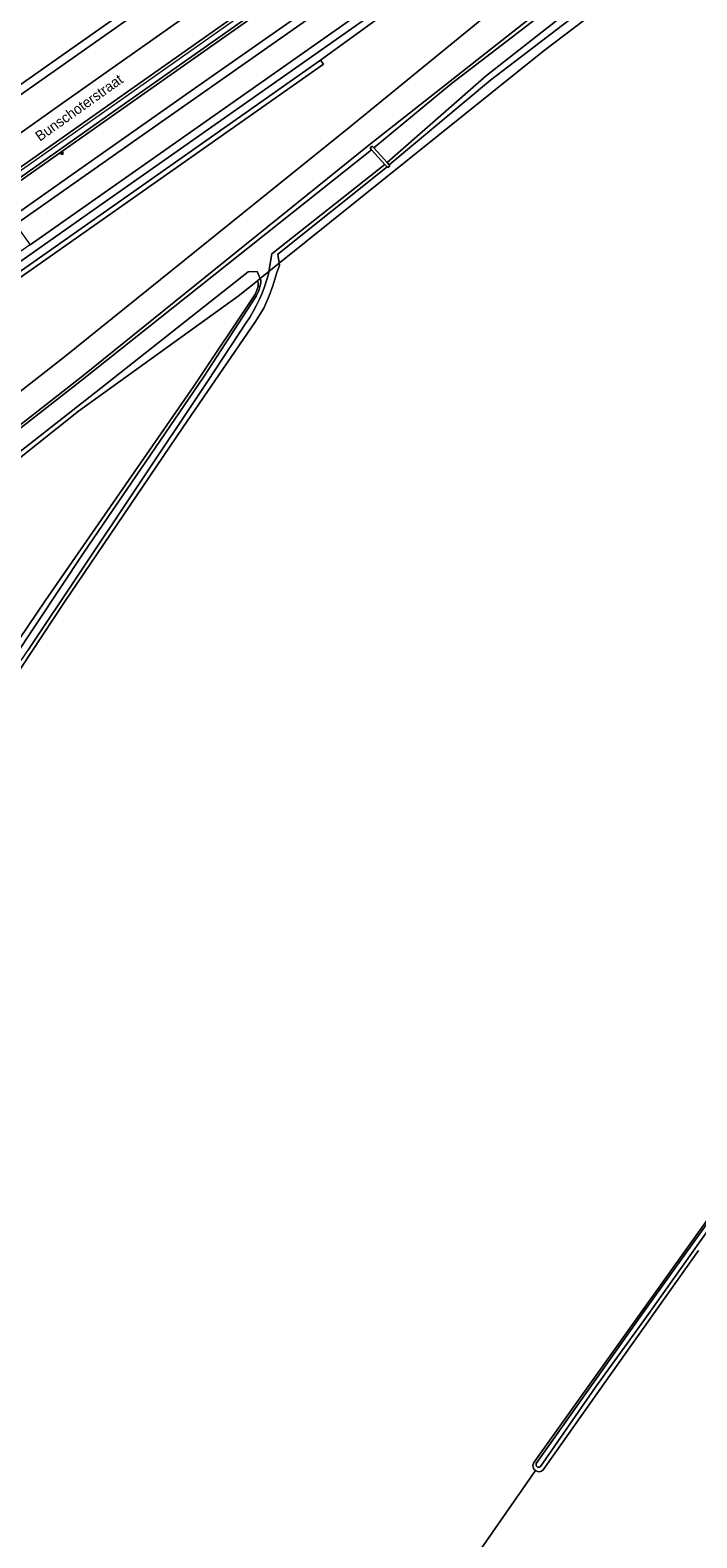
# Model space of a CAD drawing. Header units: metres. Extents: x 151448 to 154749, y 463108 to 465296.
# Tile 362 of 449: x 153467 to 153548, y 464862 to 465046. Entities that reach past the tile are written whole.
import ezdxf
from ezdxf.enums import TextEntityAlignment as Align

# ---------------------------------------------------------------- set-up
doc = ezdxf.new("R2010")
doc.units = ezdxf.units.M
doc.layers.get('0').update_dxf_attribs({"lineweight": 9})
for name, color, linetype, lineweight in [('B-PV-GR-GROENVOORZIENING-GV', 253, 'Continuous', 9), ('B-PV-GW-TALUD_KRUIN-G', 253, 'Continuous', 9), ('B-PV-IE-MEUBILAIR-S', 253, 'Continuous', 9), ('B-PV-IE-TERREINAFSCHEIDING_KUNSTMATIG_HEKWERK-G', 253, 'Continuous', 9), ('B-PV-KW-KUNSTWERK_STUW-GV', 253, 'Continuous', 9), ('B-PV-OG-TERREIN_ERF-GV', 253, 'Continuous', 9), ('B-PV-OG-TERREIN_OEVER-GV', 253, 'Continuous', 9), ('B-PV-OG-TOPOGRAFIE-T18', 2, 'Continuous', 9), ('B-PV-OG-WATER-GV', 253, 'Continuous', 9), ('B-PV-OG-WATER_SLOOT-GV', 253, 'Continuous', 9), ('B-PV-RI-HWA_GOOT_LIJNGOOT-G', 253, 'Continuous', 9), ('B-PV-VH-GESLOTENVERHARDING-GV', 253, 'Continuous', 9)]:
    doc.layers.add(name, color=color, linetype=linetype, lineweight=lineweight)
doc.styles.add('Drong', font='txt', dxfattribs={"height": 1.8})

# ---------------------------------------------------------------- blocks, each defined once
blk = doc.blocks.new('SIE-MEUBILAIR_BORD_INFORMATIE-SO')
h = blk.add_hatch(color=256)
h.dxf.hatch_style = 1
h.paths.add_polyline_path([(0.13, 0.2), (-0.33, 0.2), (-0.33, 0.08), (-0.13, 0.08), (-0.13, -0.65), (0.13, -0.65)])
h = blk.add_hatch(color=256)
h.dxf.hatch_style = 1
edge = h.paths.add_edge_path()
edge.add_arc((0, 0.5), 0.149, 0, 360)
for points in [[(-0.75, -0.75), (0.75, -0.75), (0.75, 0.75), (-0.75, 0.75)], [(0.13, 0.2), (-0.33, 0.2), (-0.33, 0.08), (-0.13, 0.08), (-0.13, -0.65), (0.13, -0.65)]]:
    blk.add_lwpolyline(points, close=True)
blk.add_circle((0, 0.5), 0.149)

msp = doc.modelspace()

# ---------------------------------------------------------------- linework, layer by layer
at = {"layer": 'B-PV-GR-GROENVOORZIENING-GV', "flags": 128}
for points in [[(153355.994, 464935.825), (153370.496, 464948.536), (153377.067, 464953.696), (153396.362, 464967.767), (153502.233, 465042.214), (153515.997, 465052.211), (153531.596, 465062.943), (153602.185, 465112.731), (153601.754, 465113.325), (153584.249, 465100.989)], [(153602.185, 465112.731), (153531.596, 465062.943), (153515.997, 465052.211), (153502.233, 465042.214), (153502.579, 465041.723), (153396.712, 464967.279), (153377.429, 464953.217), (153370.879, 464948.074), (153356.391, 464935.375)], [(153302.483, 464896.135), (153307.325, 464902.551), (153308.948, 464904.702), (153316.357, 464914.094), (153324.062, 464923.173), (153331.129, 464931.107), (153338.432, 464938.83), (153346.666, 464947.101), (153354.454, 464954.519), (153363, 464962.188), (153372.548, 464970.388), (153377.633, 464974.53), (153382.201, 464978.251), (153392.775, 464986.305), (153409.561, 464998.529), (153432.782, 465015.033), (153457.516, 465032.351), (153461.801, 465035.351), (153538.869, 465089.589), (153538.941, 465089.64), (153555.562, 465101.33)], [(153564.147, 465088.049), (153547.906, 465076.678), (153530.528, 465064.511), (153515.086, 465053.636), (153466.723, 465019.642), (153466.655, 465019.594), (153449.875, 465007.788), (153419.333, 464986.248), (153394.128, 464968.349), (153386.313, 464962.642), (153382.865, 464960.125), (153375.041, 464954.203), (153366.47, 464947.355), (153358.093, 464940.169), (153349.794, 464932.731), (153341.793, 464924.94), (153334.593, 464917.352), (153327.223, 464909.087), (153320.219, 464900.64), (153316.414, 464895.629), (153313.649, 464891.987), (153306.105, 464881.513), (153299.113, 464870.772)], [(153568.211, 465082.484), (153534.62, 465057.599), (153505.92, 465034.132), (153470.909, 465005.934), (153437.601, 464979.885), (153416.661, 464962.611), (153398.072, 464947.313), (153385.364, 464936.519), (153374.557, 464926.934), (153365.797, 464918.793), (153357.221, 464909.224), (153348.202, 464898.774), (153340.393, 464888.027), (153327.935, 464870.535), (153318.866, 464859.818)], [(153318.866, 464859.818), (153327.935, 464870.535), (153340.393, 464888.027), (153348.202, 464898.774), (153357.221, 464909.224), (153365.797, 464918.793), (153374.557, 464926.934), (153385.364, 464936.519), (153398.072, 464947.313), (153416.661, 464962.611), (153437.601, 464979.885), (153470.909, 465005.934), (153505.92, 465034.132), (153534.62, 465057.599), (153568.211, 465082.484)], [(153329.468, 464859.894), (153332.096, 464863.794), (153329.085, 464865.978), (153344.831, 464888.031), (153349.786, 464894.704), (153354.928, 464901.064), (153360.217, 464907.187), (153368.605, 464915.819), (153377.614, 464924.887), (153388.191, 464934.657), (153399.825, 464944.556), (153411.082, 464953.865), (153441.498, 464978.815), (153473.145, 465003.598), (153508.113, 465031.812), (153535.662, 465053.543), (153564.113, 465075.089)], [(153464.935, 465022.11), (153480.456, 465033.038), (153513.47, 465056.235)], [(153504.438, 465055.327), (153477.845, 465036.564), (153462.348, 465025.658), (153445.769, 465013.991), (153424.556, 464998.97), (153407.663, 464986.89), (153393.552, 464976.517), (153384.751, 464969.684), (153382.547, 464967.889), (153378.142, 464964.302), (153381.105, 464966.513), (153383.104, 464967.981), (153383.745, 464968.445), (153391.657, 464974.613), (153402.27, 464982.526), (153412.932, 464990.281), (153428.563, 465001.41), (153446.33, 465013.96), (153460.976, 465024.271), (153471.275, 465031.523), (153487.935, 465043.257), (153504.014, 465054.583)], [(153454.565, 465031.506), (153470.581, 465042.754), (153489.115, 465055.799)], [(153489.115, 465055.799), (153470.581, 465042.754), (153454.565, 465031.506)], [(153504.014, 465054.583), (153487.935, 465043.257), (153471.275, 465031.523), (153460.976, 465024.271)], [(153503.862, 465056.144), (153477.269, 465037.381), (153461.772, 465026.476)], [(153462.348, 465025.658), (153477.845, 465036.564), (153504.438, 465055.327)], [(153460.512, 465020.218), (153471.971, 465028.287), (153486.828, 465038.737), (153494.674, 465044.25), (153502.799, 465049.96)], [(153502.799, 465049.96), (153494.674, 465044.25), (153486.828, 465038.737), (153471.971, 465028.287), (153460.512, 465020.218)], [(153509.891, 465048.764), (153474.853, 465024.14), (153447.565, 465004.935), (153428.337, 464991.374), (153416.18, 464982.783), (153406.842, 464976.151), (153395.638, 464968.195), (153386.332, 464961.418), (153375.655, 464953.414), (153373.402, 464951.613), (153367.108, 464946.585), (153358.752, 464939.417), (153354.23, 464935.364), (153348.713, 464930.283), (153344.578, 464926.256), (153339.495, 464921.066), (153333.96, 464915.139), (153328.895, 464909.46), (153321.002, 464900.018), (153314.453, 464891.392), (153311.727, 464887.607), (153306.93, 464880.948), (153301.995, 464873.366)], [(153301.995, 464873.366), (153306.93, 464880.948), (153311.727, 464887.607), (153314.453, 464891.392), (153321.002, 464900.018), (153328.895, 464909.46), (153333.96, 464915.139), (153339.495, 464921.066), (153344.578, 464926.256), (153348.713, 464930.283), (153354.23, 464935.364), (153358.752, 464939.417), (153367.108, 464946.585), (153373.402, 464951.613), (153375.655, 464953.414), (153386.332, 464961.418), (153395.638, 464968.195), (153406.842, 464976.151), (153416.18, 464982.783), (153428.337, 464991.374), (153447.565, 465004.935), (153474.853, 465024.14), (153509.891, 465048.764)], [(153356.391, 464935.375), (153370.879, 464948.074), (153377.429, 464953.217), (153396.712, 464967.279), (153502.579, 465041.723), (153502.233, 465042.214), (153396.362, 464967.767), (153377.067, 464953.696), (153370.496, 464948.536), (153355.994, 464935.825)]]:
    msp.add_lwpolyline(points, dxfattribs=at)
msp.add_lwpolyline([(153510.627, 465029.392), (153510.71, 465029.299), (153510.439, 465029.061), (153510.348, 465029.162), (153497.015, 465018.488), (153497.171, 465017.388), (153529.565, 465043.389), (153581.608, 465082.886), (153581.411, 465082.945), (153581.124, 465082.927), (153580.556, 465083.262), (153569.805, 465075.273), (153555.55, 465064.631), (153538.522, 465051.654), (153523.007, 465039.764)], close=True, dxfattribs=at)
at = {"layer": 'B-PV-GW-TALUD_KRUIN-G', "flags": 128}
msp.add_lwpolyline([(153602.185, 465112.731), (153531.596, 465062.943), (153515.997, 465052.211), (153502.233, 465042.214), (153502.579, 465041.723), (153396.712, 464967.279), (153377.429, 464953.217), (153370.879, 464948.074), (153356.391, 464935.375)], dxfattribs=at)
at = {"layer": 'B-PV-IE-TERREINAFSCHEIDING_KUNSTMATIG_HEKWERK-G', "flags": 128}
for points in [[(153581.608, 465082.886), (153529.565, 465043.389), (153497.171, 465017.388)], [(153495.918, 465016.382), (153494.832, 465015.511)], [(153497.171, 465017.388), (153495.918, 465016.382)], [(153494.495, 465015.24), (153492.149, 465013.357), (153472.651, 464999.276), (153442.129, 464975.02), (153407.435, 464946.44), (153389.157, 464930.777), (153382.404, 464924.819), (153377.957, 464920.822), (153371.604, 464914.463), (153365.469, 464908.046), (153359.559, 464901.327), (153351.842, 464891.977), (153348.17, 464887.213), (153344.698, 464882.345), (153341.292, 464877.44), (153332.096, 464863.794)], [(153494.832, 465015.511), (153494.495, 465015.24)]]:
    msp.add_lwpolyline(points, dxfattribs=at)
at = {"layer": 'B-PV-KW-KUNSTWERK_STUW-GV', "flags": 128}
msp.add_lwpolyline([(153508.738, 465031.487), (153508.54, 465031.706), (153508.269, 465031.468), (153508.458, 465031.258), (153510.099, 465029.438), (153510.348, 465029.162), (153510.439, 465029.061), (153510.71, 465029.299), (153510.627, 465029.392), (153510.375, 465029.671)], close=True, dxfattribs=at)
at = {"layer": 'B-PV-OG-TERREIN_ERF-GV', "flags": 128}
for points in [[(153581.608, 465082.886), (153529.565, 465043.389), (153497.171, 465017.388), (153497.212, 465017.095), (153496.889, 465016.258), (153496.626, 465015.439), (153496.369, 465014.627), (153495.959, 465013.398), (153495.29, 465011.879), (153494.262, 465010.26), (153485.374, 464997.28), (153470.867, 464975.883), (153457.643, 464955.888), (153438.989, 464928.055), (153433.659, 464920.365)], [(153455.025, 464956.121), (153468.555, 464976.109), (153486.738, 465002.359), (153494.262, 465013.648), (153494.597, 465014.52), (153494.585, 465015.021), (153494.495, 465015.24), (153492.149, 465013.357), (153472.651, 464999.276), (153442.129, 464975.02)], [(153528.254, 464870.695), (153528.618, 464871.224), (153541.027, 464888.614), (153553.762, 464906.36)], [(153548.403, 464896.678), (153536.184, 464879.459), (153529.434, 464869.864)], [(153515.306, 464850.774), (153528.484, 464869.768)], [(153528.484, 464869.768), (153515.306, 464850.774)]]:
    msp.add_lwpolyline(points, dxfattribs=at)
at = {"layer": 'B-PV-OG-TERREIN_ERF-GV'}
for points in [[(153528.484, 464869.768, -0.3730338), (153528.254, 464870.695)], [(153529.434, 464869.864, -0.3726555), (153528.484, 464869.768)]]:
    msp.add_lwpolyline(points, format="xyb", dxfattribs=at)
at = {"layer": 'B-PV-OG-TERREIN_OEVER-GV', "flags": 128}
for points in [[(153510.375, 465029.671), (153510.627, 465029.392), (153523.007, 465039.764), (153538.522, 465051.654), (153555.55, 465064.631), (153569.805, 465075.273), (153580.556, 465083.262), (153581.124, 465082.927), (153581.411, 465082.945), (153581.608, 465082.886), (153581.824, 465083.051), (153581.52, 465083.216), (153580.944, 465083.556), (153580.184, 465083.878), (153579.789, 465083.588), (153579.794, 465083.586), (153569.576, 465076.026), (153569.775, 465075.772), (153569.496, 465075.584), (153568.949, 465076.293), (153566.086, 465074.266), (153559.319, 465069.088), (153537.032, 465051.729), (153522.527, 465040.313)], [(153510.348, 465029.162), (153510.099, 465029.438), (153496.285, 465018.541), (153495.918, 465016.382), (153497.171, 465017.388), (153497.015, 465018.488)]]:
    msp.add_lwpolyline(points, close=True, dxfattribs=at)
for points in [[(153441.399, 464978.332), (153472.881, 465002.965), (153508.458, 465031.258), (153508.269, 465031.468), (153508.54, 465031.706), (153508.738, 465031.487), (153518.193, 465039.296), (153535.847, 465052.864)], [(153535.662, 465053.543), (153508.113, 465031.812), (153473.145, 465003.598), (153441.498, 464978.815)], [(153528.593, 464870.632), (153541.495, 464888.834), (153556.619, 464909.914), (153572.727, 464932.675), (153588.158, 464954.146), (153600.239, 464971.345), (153617.325, 464995.88), (153634.992, 465020.962), (153643.633, 465032.938)], [(153643.952, 465032.648), (153641.627, 465029.419), (153634.183, 465019.235), (153622.706, 465002.66), (153611.35, 464986.389), (153599.745, 464969.978), (153588.385, 464953.806), (153579.416, 464941.247), (153571.265, 464929.901), (153560.809, 464915.011), (153551.985, 464902.51), (153542.076, 464888.588), (153535.837, 464879.988), (153529.108, 464870.275)], [(153442.129, 464975.02), (153472.651, 464999.276), (153492.149, 465013.357), (153494.495, 465015.24), (153494.832, 465015.511), (153494.478, 465016.373), (153493.375, 465016.328), (153474.588, 465001.482), (153443.135, 464976.833)], [(153457.643, 464955.888), (153470.867, 464975.883), (153485.374, 464997.28), (153494.262, 465010.26), (153495.29, 465011.879), (153495.959, 465013.398), (153496.369, 465014.627), (153496.626, 465015.439), (153496.889, 465016.258), (153497.212, 465017.095), (153497.171, 465017.388), (153495.918, 465016.382), (153495.857, 465016.026), (153495.633, 465015.26), (153495.373, 465014.491), (153495.082, 465013.734), (153494.761, 465012.988), (153494.411, 465012.256), (153494.03, 465011.539), (153493.622, 465010.838), (153493.185, 465010.154), (153488.399, 465002.926), (153479.571, 464989.673), (153466.449, 464970.037)], [(153494.935, 465015.298), (153494.902, 465015.341), (153494.832, 465015.511), (153494.495, 465015.24), (153494.585, 465015.021), (153494.597, 465014.52), (153494.262, 465013.648), (153486.738, 465002.359), (153468.555, 464976.109), (153455.025, 464956.121), (153434.679, 464925.529)], [(153432.668, 464921.293), (153433.299, 464922.209), (153447.109, 464943.007), (153458.788, 464960.204), (153473.285, 464981.993), (153487.931, 465003.432), (153494.361, 465013.361)], [(153553.762, 464906.36), (153541.027, 464888.614), (153528.618, 464871.224), (153528.254, 464870.695)], [(153529.434, 464869.864), (153536.184, 464879.459), (153548.403, 464896.678)]]:
    msp.add_lwpolyline(points, dxfattribs=at)
at = {"layer": 'B-PV-OG-TERREIN_OEVER-GV'}
for points in [[(153494.361, 465013.361, 0.1044454), (153494.935, 465015.298)], [(153528.254, 464870.695, 0.3730338), (153528.484, 464869.768)], [(153529.108, 464870.275, -0.8875658), (153528.593, 464870.632)], [(153528.484, 464869.768, 0.3726555), (153529.434, 464869.864)]]:
    msp.add_lwpolyline(points, format="xyb", dxfattribs=at)
at = {"layer": 'B-PV-OG-WATER-GV', "flags": 128}
for points in [[(153566.086, 465074.266), (153568.949, 465076.293), (153568.282, 465077.156), (153563.727, 465073.717), (153535.847, 465052.864), (153518.193, 465039.296), (153508.738, 465031.487), (153510.375, 465029.671), (153522.527, 465040.313), (153537.032, 465051.729), (153559.319, 465069.088)], [(153377.955, 464924.771), (153379.572, 464923.155), (153390.574, 464932.957), (153401.518, 464942.513), (153412.276, 464951.47), (153443.135, 464976.833), (153474.588, 465001.482), (153493.375, 465016.328), (153494.478, 465016.373), (153494.832, 465015.511), (153495.918, 465016.382), (153496.285, 465018.541), (153510.099, 465029.438), (153508.458, 465031.258), (153472.881, 465002.965), (153441.399, 464978.332), (153410.999, 464953.41), (153400.514, 464944.575), (153389.305, 464935.048)]]:
    msp.add_lwpolyline(points, close=True, dxfattribs=at)
at = {"layer": 'B-PV-OG-WATER_SLOOT-GV', "flags": 128}
for points in [[(153643.633, 465032.938), (153634.992, 465020.962), (153617.325, 464995.88), (153600.239, 464971.345), (153588.158, 464954.146), (153572.727, 464932.675), (153556.619, 464909.914), (153541.495, 464888.834), (153528.593, 464870.632)], [(153529.108, 464870.275), (153535.837, 464879.988), (153542.076, 464888.588), (153551.985, 464902.51), (153560.809, 464915.011), (153571.265, 464929.901), (153579.416, 464941.247), (153588.385, 464953.806), (153599.745, 464969.978), (153611.35, 464986.389), (153622.706, 465002.66), (153634.183, 465019.235), (153641.627, 465029.419)], [(153433.214, 464920.917), (153439.022, 464929.361), (153454.129, 464951.821), (153466.449, 464970.037), (153479.571, 464989.673), (153488.399, 465002.926), (153493.185, 465010.154), (153493.622, 465010.838), (153494.03, 465011.539), (153494.411, 465012.256), (153494.761, 465012.988), (153495.082, 465013.734), (153495.373, 465014.491), (153495.633, 465015.26), (153495.857, 465016.026), (153495.918, 465016.382), (153494.832, 465015.511), (153494.902, 465015.341), (153494.935, 465015.298)], [(153494.361, 465013.361), (153487.931, 465003.432), (153473.285, 464981.993), (153458.788, 464960.204), (153447.109, 464943.007)]]:
    msp.add_lwpolyline(points, dxfattribs=at)
at = {"layer": 'B-PV-OG-WATER_SLOOT-GV'}
for points in [[(153494.935, 465015.298, -0.1044454), (153494.361, 465013.361)], [(153528.593, 464870.632, 0.8875658), (153529.108, 464870.275)]]:
    msp.add_lwpolyline(points, format="xyb", dxfattribs=at)
at = {"layer": 'B-PV-RI-HWA_GOOT_LIJNGOOT-G', "flags": 128}
msp.add_lwpolyline([(153504.109, 465055.873), (153445.376, 465014.511), (153423.325, 464998.934), (153407.243, 464987.446), (153393.076, 464976.973), (153384.324, 464970.21), (153376.027, 464963.428), (153368.038, 464956.519), (153360.1, 464949.39), (153352.329, 464942.053), (153348.781, 464938.565)], dxfattribs=at)
at = {"layer": 'B-PV-VH-GESLOTENVERHARDING-GV', "flags": 128}
for points in [[(153538.941, 465089.64), (153538.869, 465089.589), (153461.801, 465035.351), (153457.516, 465032.351), (153459.782, 465029.223), (153470.678, 465036.961), (153511.802, 465065.975), (153541.118, 465086.493)], [(153461.772, 465026.476), (153477.269, 465037.381), (153503.862, 465056.144), (153505.133, 465057.04), (153525.953, 465071.638), (153543.07, 465083.67), (153541.118, 465086.493), (153511.802, 465065.975), (153470.678, 465036.961), (153459.782, 465029.223)], [(153466.723, 465019.642), (153515.086, 465053.636), (153530.528, 465064.511), (153547.906, 465076.678), (153546.174, 465079.183), (153513.47, 465056.235), (153480.456, 465033.038), (153464.935, 465022.11)]]:
    msp.add_lwpolyline(points, close=True, dxfattribs=at)

# ---------------------------------------------------------------- block references
at = {"layer": 'B-PV-IE-MEUBILAIR-S', "xscale": 0.2, "yscale": 0.2, "zscale": 0.2}
msp.add_blockref('SIE-MEUBILAIR_BORD_INFORMATIE-SO', (153470.622, 465030.854), dxfattribs=at)

# ---------------------------------------------------------------- texts
at = {"layer": 'B-PV-OG-TOPOGRAFIE-T18', "style": 'Drong'}
msp.add_text('Bunschoterstraat', height=1.25, rotation=35.5, dxfattribs=at).set_placement((153472.679, 465036.417), align=Align.MIDDLE)

doc.saveas('drawing.dxf')
